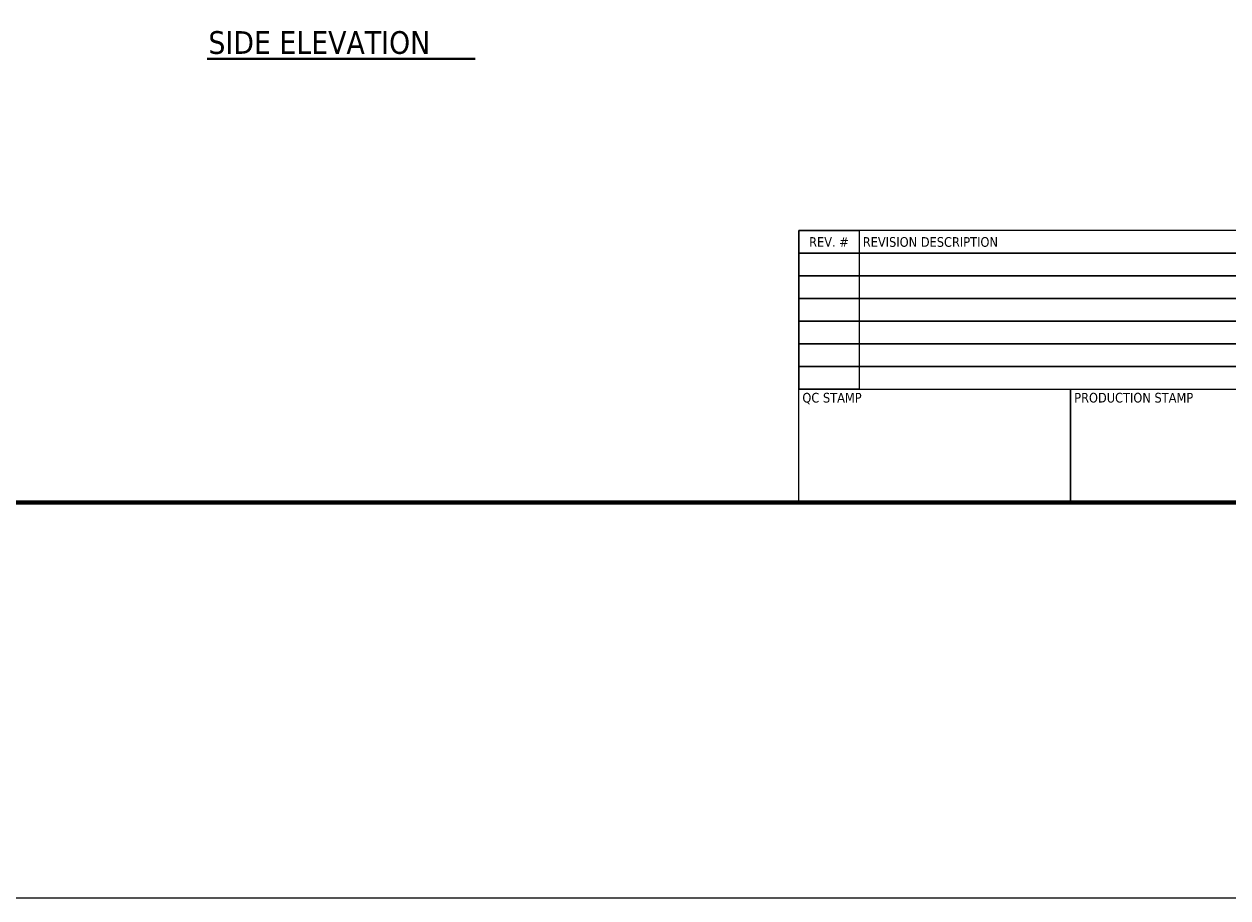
# Model space of a CAD drawing. Header units: inches. Extents: x 5 to 1128, y -85 to 748.
# Tile 366 of 656: x 491 to 810, y -85 to 147. Entities that reach past the tile are written whole.
import ezdxf
from ezdxf.enums import TextEntityAlignment as Align

# ---------------------------------------------------------------- set-up
doc = ezdxf.new("R2010")
doc.units = ezdxf.units.IN
doc.header["$LTSCALE"] = 32
doc.header["$MEASUREMENT"] = 0
for name, color, linetype, lineweight in [('Border (ANSI)', 7, 'Continuous', 70), ('Sketch Geometry (ANSI)', 7, 'Continuous', 25), ('Symbol (ANSI)', 7, 'Continuous', 25), ('Title (ANSI)', 7, 'Continuous', 50)]:
    doc.layers.add(name, color=color, linetype=linetype, lineweight=lineweight)
doc.styles.add('Label Text (ANSI)', font='tahomabd.ttf')
doc.styles.get("Standard").update_dxf_attribs({"font": 'arial.ttf'})
doc.styles.add('Text Style40', font='tahoma.ttf')

# ---------------------------------------------------------------- blocks, each defined once
blk = doc.blocks.new('Borders SUPERIOR BORDER')
at = {"layer": 'Border (ANSI)'}
blk.add_line((35.25, 0.625), (0.75, 0.625), dxfattribs=at)
blk = doc.blocks.new('Title Blocks SUPERIOR TITLE')
at = {"layer": 'Title (ANSI)', "lineweight": 25}
for p, q in [((41.0339, 4.6475), (41.0339, 4.46)), ((47.7839, 4.6475), (41.0339, 4.6475)), ((41.0339, 4.6475), (41.5339, 4.6475)), ((41.0339, 3.335), (41.0339, 4.6475)), ((41.5339, 4.6475), (41.5339, 3.335)), ((41.0339, 4.46), (41.0339, 4.2725)), ((47.7839, 4.46), (41.0339, 4.46)), ((41.0339, 4.46), (43.2839, 4.46)), ((41.0339, 4.46), (47.7839, 4.46)), ((43.2839, 4.46), (45.5339, 4.46)), ((41.0339, 4.2725), (41.0339, 4.085)), ((47.7839, 4.2725), (41.0339, 4.2725)), ((41.0339, 4.2725), (43.2839, 4.2725)), ((41.0339, 4.2725), (47.7839, 4.2725)), ((43.2839, 4.2725), (45.5339, 4.2725)), ((41.0339, 4.085), (41.0339, 3.8975)), ((47.7839, 4.085), (41.0339, 4.085)), ((41.0339, 4.085), (43.2839, 4.085)), ((41.0339, 4.085), (47.7839, 4.085)), ((43.2839, 4.085), (45.5339, 4.085)), ((41.0339, 3.8975), (41.0339, 3.71)), ((47.7839, 3.8975), (41.0339, 3.8975)), ((41.0339, 3.8975), (43.2839, 3.8975)), ((41.0339, 3.8975), (47.7839, 3.8975)), ((43.2839, 3.8975), (45.5339, 3.8975)), ((41.0339, 3.71), (41.0339, 3.5225)), ((47.7839, 3.71), (41.0339, 3.71)), ((41.0339, 3.71), (43.2839, 3.71)), ((41.0339, 3.71), (47.7839, 3.71)), ((43.2839, 3.71), (45.5339, 3.71)), ((47.7839, 3.5225), (41.0339, 3.5225)), ((41.0339, 3.5225), (41.0339, 3.335)), ((41.0339, 3.5225), (43.2839, 3.5225)), ((41.0339, 3.5225), (47.7839, 3.5225)), ((43.2839, 3.5225), (45.5339, 3.5225)), ((41.0339, 2.3975), (41.0339, 3.335)), ((41.0339, 3.335), (43.2839, 3.335)), ((41.0339, 3.335), (47.7839, 3.335)), ((41.5339, 3.335), (41.0339, 3.335)), ((43.2839, 2.3975), (43.2839, 3.335)), ((43.2839, 3.335), (45.5339, 3.335)), ((43.2839, 3.335), (43.2839, 2.3975)), ((43.2839, 2.3975), (41.0339, 2.3975)), ((45.5339, 2.3975), (43.2839, 2.3975))]:
    blk.add_line(p, q, dxfattribs=at)
at = {"layer": 'Title (ANSI)', "style": 'Text Style40'}
blk.add_text('REV. #', height=0.08, dxfattribs=at).set_placement((41.2839, 4.5537), align=Align.MIDDLE_CENTER)
blk.add_text('REVISION DESCRIPTION', height=0.08, dxfattribs=at).set_placement((41.5639, 4.5537), align=Align.MIDDLE_LEFT)
for s, p in [('QC STAMP', (41.0639, 3.305)), ('PRODUCTION STAMP', (43.3139, 3.305))]:
    blk.add_text(s, height=0.08, dxfattribs=at).set_placement(p, align=Align.TOP_LEFT)
at = {"layer": 'Title (ANSI)', "lineweight": 30, "flags": 63}
for tag, p in [('REV._1_#', (41.2839, 4.3662)), ('REV_#1_DATE', (46.0339, 4.3662)), ('REV_#1_DRAWN', (46.5339, 4.3662)), ('REV_#1_APPR', (47.0339, 4.3662)), ('REV_#1_P.M.', (47.5339, 4.3662)), ('REV._2__#', (41.2839, 4.1787)), ('REV_#2_DATE', (46.0339, 4.1787)), ('REV_#2_DRAWN', (46.5339, 4.1787)), ('REV_#2_APPR', (47.0339, 4.1787)), ('REV_#2_P.M.', (47.5339, 4.1787)), ('REV._3_#', (41.2839, 3.9912)), ('REV_#3_DATE', (46.0339, 3.9912)), ('REV_#3_DRAWN', (46.5339, 3.9912)), ('REV_#3_APPR', (47.0339, 3.9912)), ('REV_#3_P.M.', (47.5339, 3.9912)), ('REV._4_#', (41.2839, 3.8037)), ('REV_#4_DATE', (46.0339, 3.8037)), ('REV_#4_DRAWN', (46.5339, 3.8037)), ('REV_#4_APPR', (47.0339, 3.8037)), ('REV_#4_P.M.', (47.5339, 3.8037)), ('REV._5_#', (41.2839, 3.6162)), ('REV_#5_DATE', (46.0339, 3.6162)), ('REV_#5_DRAWN', (46.5339, 3.6162)), ('REV_#5_APPR', (47.0339, 3.6162)), ('REV_#5_P.M.', (47.5339, 3.6162)), ('REV._6_#', (41.2839, 3.4287)), ('REV_#6_DATE', (46.0339, 3.4287)), ('REV_#6_DRAWN', (46.5339, 3.4287)), ('REV_#6_APPR', (47.0339, 3.4287)), ('REV_#6_P.M.', (47.5339, 3.4287))]:
    blk.add_attdef(tag, text='', height=0.08, dxfattribs=at).set_placement(p, align=Align.MIDDLE_CENTER)
for tag, p in [('REVISION_#1_DESCRIPTION', (41.5639, 4.3662)), ('REVISION_#2_DESCRIPTION', (41.5639, 4.1787)), ('REVISION_#3_DESCRIPTION', (41.5639, 3.9912)), ('REVISION_#4_DESCRIPTION', (41.5639, 3.8037)), ('REVISION_#5_DESCRIPTION', (41.5639, 3.6162)), ('REVISION_#6_DESCRIPTION', (41.5639, 3.4287))]:
    blk.add_attdef(tag, text='', height=0.08, dxfattribs=at).set_placement(p, align=Align.MIDDLE_LEFT)
for tag, height, p in [('DRAWING_NAME', 0.125, (51.9089, 3.68)), ('DRAWING_REV_#', 0.188, (54.2839, 2.7925))]:
    blk.add_attdef(tag, text='', height=height, dxfattribs=at).set_placement(p, align=Align.TOP_CENTER)
for tag, height, p in [('CONTRACTOR', 0.125, (49.3139, 3.2425)), ('PROJECT', 0.125, (51.9389, 3.2425)), ('SCALE', 0.1, (53.1889, 2.8675)), ('DRAWN_BY_DATE', 0.1, (49.3139, 2.555)), ('DRAWN_BY_INITIAL', 0.1, (49.3139, 2.8675)), ('MODEL_NUMBER', 0.1, (51.9389, 2.8675)), ('APPROVED_BY_INITIAL', 0.1, (50.1889, 2.8675)), ('PROJECT_MANAGER_INITIAL', 0.1, (51.0639, 2.8675)), ('APPROVED_BY_DATE', 0.1, (50.1889, 2.555)), ('PROJECT_MANAGER_DATE', 0.1, (51.0639, 2.555)), ('DRAWING_NUMBER', 0.1, (51.9389, 2.555)), ('SIZE', 0.1, (53.1889, 2.555))]:
    blk.add_attdef(tag, text='', height=height, dxfattribs=at).set_placement(p, align=Align.TOP_LEFT)

msp = doc.modelspace()

# ---------------------------------------------------------------- linework, layer by layer
at = {"layer": 'Sketch Geometry (ANSI)'}
msp.add_line((4.58928, -84.69046), (1015.55183, -84.69046), dxfattribs=at)
at = {"layer": 'Symbol (ANSI)', "lineweight": 40}
msp.add_line((539.31623, 137.45497), (610.30405, 137.45497), dxfattribs=at)

# ---------------------------------------------------------------- block references
at = {"xscale": 32, "yscale": 32, "zscale": 32}
for name, p in [('Borders SUPERIOR BORDER', (0, 0)), ('Title Blocks SUPERIOR TITLE', (-617.08574, -56.71979))]:
    msp.add_blockref(name, p, dxfattribs=at)

# ---------------------------------------------------------------- texts
at = {"layer": 'Symbol (ANSI)', "insert": (539.60981, 138.68182), "char_height": 6.0159999, "attachment_point": 7, "style": 'Label Text (ANSI)'}
msp.add_mtext('SIDE ELEVATION', dxfattribs=at)

doc.saveas('drawing.dxf')
